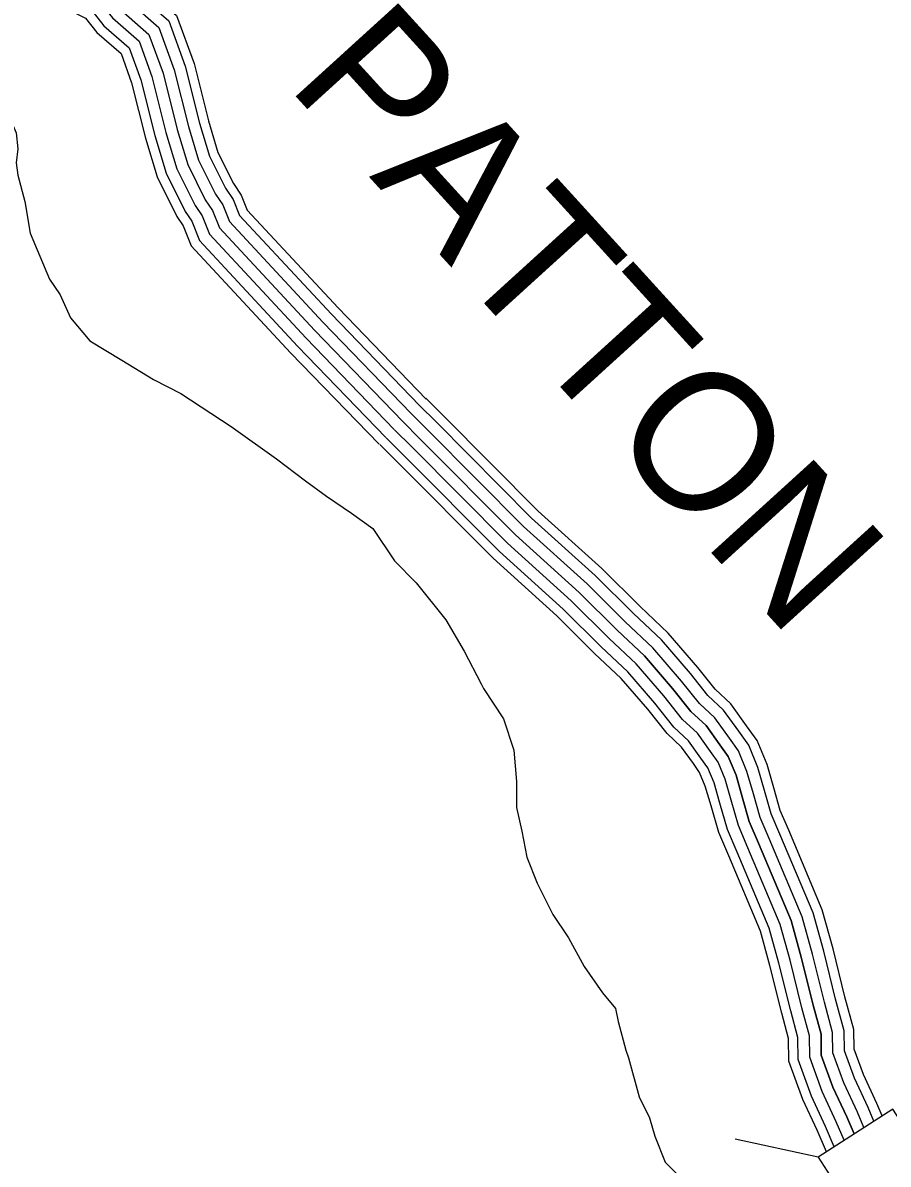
# Model space of a CAD drawing. Extents: x 1788175 to 1969470, y 584502 to 738744.
# Drawn here: x 1928240 to 1930552, y 632853 to 635903 of the extents above; entities that cross this region are included whole.
import ezdxf

# ---------------------------------------------------------------- set-up
doc = ezdxf.new("R2010")
doc.units = 0
for name, color, linetype in [('DESIGN - ROW - Right-of-Way and Easement Labels', 7, 'Continuous'), ('DESIGN - TRANSPORTATION - Text', 7, 'Continuous'), ('SURVEY - DRAINAGE - Storm Sewer', 7, 'Continuous'), ('SURVEY - TRANSPORTATION - Roads', 7, 'Continuous')]:
    doc.layers.add(name, color=color, linetype=linetype)

msp = doc.modelspace()

# ---------------------------------------------------------------- linework, layer by layer
at = {"layer": 'DESIGN - TRANSPORTATION - Text'}
for points in [[(1927932.4, 635875.9), (1927944.4, 635872.3), (1927991.5, 635858.2), (1928019.7, 635844.1), (1928047.9, 635825.3), (1928085.5, 635806.5), (1928118.5, 635773.5), (1928160.8, 635740.6), (1928189, 635703), (1928198.4, 635665.4), (1928222, 635608.9), (1928226.7, 635566.6), (1928222, 635528.9), (1928226.7, 635496), (1928245.5, 635425.4), (1928259.6, 635340.8), (1928311.3, 635218.5), (1928339.6, 635176.1), (1928367.8, 635115), (1928419.5, 635053.8), (1928504.2, 635002.1), (1928588.9, 634950.3)], [(1928588.9, 634950.3), (1928662, 634912.9), (1928797.1, 634824.6), (1928918.2, 634738.2), (1928995, 634679.2), (1929051.6, 634637.9), (1929118.1, 634592.8), (1929174.7, 634551.6), (1929233.3, 634465.8), (1929290.6, 634407), (1929369.9, 634308), (1929419, 634224.5), (1929464.1, 634137), (1929471.1, 634124.7)], [(1929471.1, 634124.7), (1929523.9, 634043), (1929551.8, 633959.4), (1929558.7, 633875.8), (1929558.7, 633806.1), (1929572.7, 633743.4), (1929586.6, 633673.7), (1929614.5, 633604.1), (1929656.3, 633520.5), (1929698.1, 633457.8), (1929739.9, 633381.1), (1929788.6, 633311.5), (1929823.5, 633269.6), (1929830.4, 633234.8), (1929851.3, 633158.2), (1929858.3, 633137.3), (1929886.2, 633032.8), (1929914, 632977), (1929928, 632928.3), (1929955.8, 632858.6), (1930004.6, 632809.8)]]:
    msp.add_lwpolyline(points, dxfattribs=at)
at = {"layer": 'SURVEY - DRAINAGE - Storm Sewer'}
msp.add_line((1930364.6, 632872.2), (1930142.7, 632920.5), dxfattribs=at)
msp.add_lwpolyline([(1930364.6, 632872.2), (1930493.1, 632672.4), (1930693, 632800.9), (1930564.5, 633000.7)], close=True, dxfattribs=at)
at = {"layer": 'SURVEY - TRANSPORTATION - Roads'}
for points in [[(1927781.5, 636334.3), (1927973.6, 636304), (1928085.3, 636248.1), (1928177.8, 636183.4), (1928249.6, 636151.5), (1928405.5, 636105.6), (1928441, 636093.8), (1928520, 636054.3), (1928564.7, 635998.4), (1928651, 635922.9), (1928697.8, 635794.2), (1928736, 635641.3), (1928761.5, 635556.3), (1928802.8, 635473.8), (1928823.6, 635442.5), (1928839.8, 635402.1), (1929082.2, 635141.7), (1929317.3, 634897.9)], [(1927777.7, 636309.9), (1927965.9, 636280.2), (1928072.7, 636226.8), (1928165.6, 636161.8), (1928241, 636128.2), (1928398.1, 636082), (1928431.5, 636070.9), (1928504.1, 636034.6), (1928546.8, 635981.2), (1928629.9, 635908.5), (1928674.1, 635787), (1928712.2, 635634.7), (1928738.5, 635547.2), (1928781.4, 635461.3), (1928801.6, 635430.9), (1928818.5, 635388.7), (1929064.3, 635124.7), (1929299.5, 634880.8)], [(1927772.9, 636279.3), (1927956.3, 636250.3), (1928056.8, 636200.1), (1928150.3, 636134.7), (1928230.3, 636099.1), (1928388.8, 636052.4), (1928419.7, 636042.2), (1928484.2, 636009.9), (1928524.3, 635959.7), (1928603.5, 635890.4), (1928644.4, 635777.9), (1928682.3, 635626.5), (1928709.5, 635535.7), (1928754.5, 635445.7), (1928774, 635416.4), (1928791.9, 635371.8), (1929041.8, 635103.4), (1929277.2, 634859.3)], [(1927768, 636248.7), (1927946.8, 636220.4), (1928040.8, 636173.4), (1928134.9, 636107.5), (1928219.6, 636069.9), (1928379.5, 636022.9), (1928407.8, 636013.5), (1928464.2, 635985.2), (1928501.8, 635938.2), (1928577.1, 635872.3), (1928614.7, 635768.8), (1928652.4, 635618.3), (1928680.6, 635524.2), (1928727.6, 635430.2), (1928746.5, 635401.9), (1928765.3, 635354.9), (1929019.3, 635082), (1929254.8, 634837.7)], [(1927768, 636248.7), (1927946.8, 636220.4), (1928040.8, 636173.4), (1928134.9, 636107.5), (1928219.6, 636069.9), (1928379.5, 636022.9), (1928407.8, 636013.5), (1928464.2, 635985.2), (1928501.8, 635938.2), (1928577.1, 635872.3), (1928614.7, 635768.8), (1928652.4, 635618.3), (1928680.6, 635524.2), (1928727.6, 635430.2), (1928746.5, 635401.9), (1928765.3, 635354.9), (1929019.3, 635082), (1929254.8, 634837.7)], [(1927763.2, 636218), (1927937.2, 636190.6), (1928024.9, 636146.7), (1928119.6, 636080.4), (1928208.9, 636040.7), (1928370.3, 635993.3), (1928395.9, 635984.7), (1928444.3, 635960.5), (1928479.4, 635916.7), (1928550.7, 635854.2), (1928585.1, 635759.8), (1928622.5, 635610.1), (1928651.7, 635512.8), (1928700.8, 635414.6), (1928718.9, 635387.4), (1928738.6, 635338), (1928996.8, 635060.7), (1929232.5, 634816.2)], [(1927758.4, 636187.4), (1927927.6, 636160.7), (1928009, 636120), (1928104.3, 636053.3), (1928198.2, 636011.6), (1928361, 635963.7), (1928384, 635956), (1928424.3, 635935.9), (1928456.9, 635895.2), (1928524.3, 635836.2), (1928555.4, 635750.7), (1928592.6, 635601.9), (1928622.8, 635501.3), (1928673.9, 635399), (1928691.3, 635372.9), (1928712, 635321.1), (1928974.3, 635039.4), (1929210.2, 634794.7)], [(1927754.3, 636162), (1927919.7, 636135.9), (1927995.8, 636097.8), (1928091.6, 636030.8), (1928189.3, 635987.4), (1928353.3, 635939.2), (1928374.1, 635932.2), (1928407.8, 635915.4), (1928438.2, 635877.3), (1928502.4, 635821.2), (1928530.8, 635743.2), (1928567.8, 635595.1), (1928598.8, 635491.8), (1928651.6, 635386), (1928668.4, 635360.9), (1928689.9, 635307.1), (1928955.6, 635021.7), (1929191.7, 634776.9)], [(1930535.5, 632982.1), (1930521.5, 633015.1), (1930485.4, 633092.6), (1930460.6, 633160.7), (1930460, 633213), (1930436.3, 633300.6), (1930404.5, 633428.7), (1930375.4, 633532.9), (1930286.3, 633745.4), (1930263.6, 633798.4), (1930246.2, 633859), (1930228.1, 633921.7), (1930201.8, 633985), (1930173.6, 634024.8), (1930131.6, 634083.8), (1930089.3, 634122.9), (1930043.6, 634180.4), (1929964.4, 634272.2), (1929889, 634343.5), (1929786.9, 634444.9), (1929617, 634598.6), (1929363, 634853.8), (1929316.8, 634899.9)], [(1930487.1, 632951), (1930469.7, 632992), (1930432.9, 633070.9), (1930404.1, 633150.4), (1930403.3, 633205.1), (1930381.4, 633286.4), (1930349.6, 633414.2), (1930321.7, 633514.3), (1930234.1, 633723.2), (1930210.1, 633779.3), (1930191.7, 633843.3), (1930174.5, 633902.8), (1930151.8, 633957.4), (1930127.4, 633992), (1930088.8, 634046.2), (1930047.7, 634084.2), (1929999.9, 634144.2), (1929923.3, 634232.9), (1929849.5, 634302.8), (1929747.9, 634403.8), (1929577.9, 634557.5), (1929322.9, 634813.7), (1929276.7, 634859.7)], [(1930513.6, 632968), (1930498, 633004.7), (1930461.6, 633082.7), (1930435, 633156), (1930434.3, 633209.4), (1930411.4, 633294.1), (1930379.6, 633422.1), (1930351, 633524.5), (1930262.7, 633735.3), (1930239.3, 633789.7), (1930221.5, 633851.9), (1930203.8, 633913.1), (1930179.1, 633972.5), (1930152.6, 634009.9), (1930112.2, 634066.8), (1930070.4, 634105.4), (1930023.8, 634164), (1929945.8, 634254.4), (1929871.1, 634325.1), (1929769.2, 634426.3), (1929599.3, 634579.9), (1929344.8, 634835.6), (1929298.6, 634881.7)], [(1930460.7, 632934), (1930441.3, 632979.4), (1930404.3, 633059), (1930373.1, 633144.7), (1930372.4, 633200.8), (1930351.4, 633278.6), (1930319.7, 633406.3), (1930292.4, 633504.1), (1930205.6, 633711.1), (1930180.8, 633768.9), (1930161.9, 633834.7), (1930145.2, 633892.5), (1930124.5, 633942.3), (1930102.1, 633974), (1930065.4, 634025.6), (1930024.9, 634063.1), (1929976, 634124.5), (1929900.9, 634211.5), (1929827.9, 634280.6), (1929726.6, 634381.3), (1929556.5, 634535), (1929301, 634791.8), (1929254.8, 634837.7)], [(1929254.8, 634837.7), (1929301, 634791.8), (1929556.5, 634535), (1929726.6, 634381.3), (1929827.9, 634280.6), (1929900.9, 634211.5), (1929976, 634124.5), (1930024.9, 634063.1), (1930065.4, 634025.6), (1930102.1, 633974), (1930124.5, 633942.3), (1930145.2, 633892.5), (1930161.9, 633834.7), (1930180.8, 633768.9), (1930205.6, 633711.1), (1930292.4, 633504.1), (1930319.7, 633406.3), (1930351.4, 633278.6), (1930372.4, 633200.8), (1930373.1, 633144.7), (1930404.3, 633059), (1930441.3, 632979.4), (1930460.7, 632934)], [(1930434.2, 632917), (1930413, 632966.8), (1930375.6, 633047.2), (1930342.2, 633139), (1930341.4, 633196.5), (1930321.3, 633270.8), (1930289.7, 633398.4), (1930263, 633493.9), (1930177, 633699), (1930151.6, 633758.4), (1930132.2, 633826.1), (1930115.9, 633882.2), (1930097.2, 633927.2), (1930076.8, 633956.1), (1930042, 634005), (1930002.1, 634041.9), (1929952.2, 634104.7), (1929878.4, 634190.1), (1929806.3, 634258.3), (1929705.2, 634358.7), (1929535.1, 634512.6), (1929279.1, 634769.8), (1929233, 634815.8)], [(1930386.7, 632886.4), (1930362.1, 632944.1), (1930324.1, 633025.8), (1930286.6, 633128.9), (1930285.8, 633188.7), (1930267.4, 633256.8), (1930235.8, 633384.2), (1930210.3, 633475.5), (1930125.8, 633677.3), (1930099, 633739.7), (1930078.6, 633810.7), (1930063.2, 633863.8), (1930048.1, 633900.2), (1930031.3, 633923.9), (1929999.9, 633968), (1929961.1, 634003.9), (1929909.3, 634069.1), (1929838.1, 634151.5), (1929767.6, 634218.3), (1929666.9, 634318.3), (1929496.6, 634472.2), (1929239.6, 634730.5), (1929193.6, 634776.3)], [(1930407.8, 632900), (1930384.7, 632954.2), (1930346.9, 633035.3), (1930311.3, 633133.4), (1930310.5, 633192.1), (1930291.3, 633263), (1930259.7, 633390.5), (1930233.7, 633483.7), (1930148.5, 633686.9), (1930122.3, 633748), (1930102.4, 633817.5), (1930086.6, 633872), (1930069.9, 633912.2), (1930051.5, 633938.2), (1930018.6, 633984.4), (1929979.3, 634020.8), (1929928.3, 634084.9), (1929856, 634168.6), (1929784.8, 634236), (1929683.9, 634336.2), (1929513.7, 634490.1), (1929257.1, 634747.9), (1929211.1, 634793.8)]]:
    msp.add_lwpolyline(points, dxfattribs=at)

# ---------------------------------------------------------------- texts
at = {"layer": 'DESIGN - ROW - Right-of-Way and Easement Labels'}
msp.add_text('PATTON', height=370, rotation=312.3028, dxfattribs=at).set_placement((1928941.8, 635736.5))

doc.saveas('drawing.dxf')
